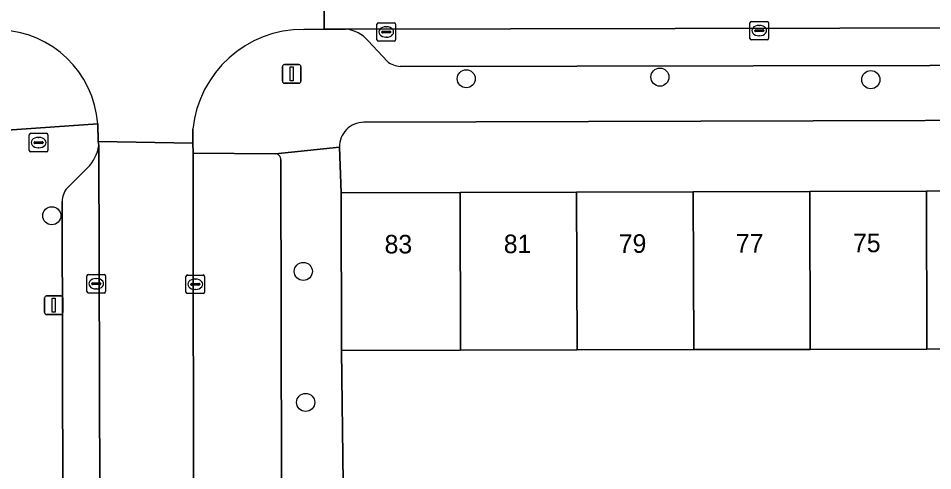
# Model space of a CAD drawing. Extents: x 160732 to 162107, y 387428 to 388479.
# Drawn here: x 161359.78 to 161409.13, y 388196.5 to 388220.89 of the extents above; entities that cross this region are included whole.
import ezdxf

# ---------------------------------------------------------------- set-up
doc = ezdxf.new("R2010")
doc.units = 0
for name, color, linetype in [('IMGEO_Boom', 7, 'Continuous'), ('IMGEO_Brandkraan', 7, 'Continuous'), ('IMGEO_Erf', 7, 'Continuous'), ('IMGEO_Kolk', 7, 'Continuous'), ('IMGEO_Lichtmast', 7, 'Continuous'), ('IMGEO_Muur', 7, 'Continuous'), ('IMGEO_Pand', 7, 'Continuous'), ('IMGEO_Pand_nummerreeks', 7, 'Continuous'), ('IMGEO_Parkeervlak_open', 7, 'Continuous'), ('IMGEO_Rijbaan_lokaal_open', 7, 'Continuous'), ('IMGEO_Voetpad_open', 7, 'Continuous')]:
    doc.layers.add(name, color=color, linetype=linetype)

msp = doc.modelspace()

# ---------------------------------------------------------------- linework, layer by layer
at = {"layer": 'IMGEO_Boom'}
for centre in [(161383.957, 388217.631), (161394.41, 388217.72), (161405.791, 388217.582), (161361.593, 388210.247), (161375.164, 388207.244), (161375.293, 388200.182)]:
    msp.add_circle(centre, 0.489, dxfattribs=at)
at = {"layer": 'IMGEO_Brandkraan'}
for p, q in [((161360.377, 388213.765), (161360.377, 388214.617)), ((161360.452, 388214.691), (161361.304, 388214.691)), ((161360.865, 388214.471), (161360.89, 388214.471)), ((161361.378, 388214.617), (161361.378, 388213.765)), ((161360.636, 388214.185), (161360.636, 388214.197)), ((161361.074, 388214.148), (161360.676, 388214.148)), ((161360.679, 388214.234), (161361.077, 388214.234)), ((161360.888, 388213.911), (161360.863, 388213.911)), ((161361.12, 388214.197), (161361.12, 388214.185)), ((161361.304, 388213.691), (161360.452, 388213.691))]:
    msp.add_line(p, q, dxfattribs=at)
for points in [[(161360.377, 388213.765), (161360.377, 388214.617)], [(161360.452, 388214.691), (161361.304, 388214.691)], [(161361.378, 388214.617), (161361.378, 388213.765)], [(161361.304, 388213.691), (161360.452, 388213.691)]]:
    msp.add_lwpolyline(points, dxfattribs=at)
for centre, radius, start, end in [((161360.454, 388214.615), 0.0765, 91.552, 178.448), ((161360.454, 388214.615), 0.0765, 91.552, 178.448), ((161361.302, 388214.615), 0.0765, 1.552, 88.448), ((161361.302, 388214.615), 0.0765, 1.552, 88.448), ((161360.676, 388214.194), 0.0403, 85.8775, 175.7526), ((161360.673, 388214.184), 0.0366, 178.938, 274.7102), ((161361.077, 388214.191), 0.043, 264.8664, 352.4533), ((161361.081, 388214.196), 0.0386, 1.7309, 96.639), ((161360.454, 388213.767), 0.0765, 181.552, 268.448), ((161360.454, 388213.767), 0.0765, 181.552, 268.448), ((161361.302, 388213.767), 0.0765, 271.552, 358.448), ((161361.302, 388213.767), 0.0765, 271.552, 358.448)]:
    msp.add_arc(centre, radius, start, end, dxfattribs=at)
for centre, major_axis, ratio, start_param, end_param in [((161360.864, 388214.191), (-0.387, 0.002), 0.722429, 4.712389, 7.853982), ((161360.889, 388214.191), (-0.39, 0.002), 0.717154, 1.570796, 4.712389)]:
    msp.add_ellipse(centre, major_axis=major_axis, ratio=ratio, start_param=start_param, end_param=end_param, dxfattribs=at)
at = {"layer": 'IMGEO_Erf'}
for points in [[(161439.041, 388215.463), (161378.428, 388215.287)], [(161377.112, 388213.946), (161377.21, 388211.486), (161383.622, 388211.503), (161389.915, 388211.519), (161396.209, 388211.535), (161402.502, 388211.551), (161408.795, 388211.568), (161415.089, 388211.584), (161421.382, 388211.6), (161427.675, 388211.616), (161434.088, 388211.633), (161434.11, 388203.126), (161427.698, 388203.109), (161427.704, 388200.911), (161426.551, 388200.908), (161426.545, 388203.106)], [(161415.111, 388203.077), (161408.818, 388203.061), (161402.525, 388203.044), (161396.231, 388203.028), (161389.938, 388203.012), (161383.645, 388202.996), (161377.232, 388202.979), (161377.316, 388195.846), (161380.97, 388195.821), (161380.952, 388193.097), (161386.201, 388193.121), (161386.186, 388195.907), (161389.957, 388195.928), (161393.579, 388195.948), (161393.595, 388193.162), (161398.788, 388193.153), (161398.773, 388195.939), (161402.544, 388195.96), (161406.166, 388195.98), (161406.182, 388193.194), (161411.374, 388193.186)]]:
    msp.add_lwpolyline(points, dxfattribs=at)
msp.add_arc((161378.43, 388213.969), 1.318, 90.0819, 180.9963, dxfattribs=at)
at = {"layer": 'IMGEO_Kolk'}
for p, q in [((161399.342, 388220.726), (161400.194, 388220.726)), ((161379.138, 388219.727), (161379.138, 388220.579)), ((161379.213, 388220.653), (161380.065, 388220.653)), ((161379.44, 388220.196), (161379.838, 388220.196)), ((161379.626, 388220.433), (161379.651, 388220.433)), ((161380.139, 388220.579), (161380.139, 388219.727)), ((161399.267, 388219.8), (161399.267, 388220.652)), ((161399.526, 388220.22), (161399.526, 388220.232)), ((161399.569, 388220.269), (161399.967, 388220.269)), ((161399.755, 388220.506), (161399.78, 388220.506)), ((161400.01, 388220.232), (161400.01, 388220.22)), ((161400.268, 388220.652), (161400.268, 388219.8)), ((161379.397, 388220.147), (161379.397, 388220.159)), ((161379.835, 388220.11), (161379.437, 388220.11)), ((161379.649, 388219.873), (161379.624, 388219.873)), ((161379.881, 388220.159), (161379.881, 388220.147)), ((161400.194, 388219.726), (161399.342, 388219.726)), ((161399.964, 388220.183), (161399.566, 388220.183)), ((161399.778, 388219.946), (161399.753, 388219.946)), ((161380.065, 388219.653), (161379.213, 388219.653)), ((161363.487, 388206.155), (161363.487, 388207.007)), ((161363.562, 388207.081), (161364.414, 388207.081)), ((161364.488, 388207.007), (161364.488, 388206.155)), ((161368.833, 388206.126), (161368.833, 388206.978)), ((161368.908, 388207.052), (161369.76, 388207.052)), ((161369.834, 388206.978), (161369.834, 388206.126)), ((161363.746, 388206.575), (161363.746, 388206.587)), ((161364.184, 388206.538), (161363.786, 388206.538)), ((161363.789, 388206.624), (161364.187, 388206.624)), ((161363.975, 388206.861), (161364, 388206.861)), ((161364.23, 388206.587), (161364.23, 388206.575)), ((161369.092, 388206.546), (161369.092, 388206.558)), ((161369.53, 388206.509), (161369.132, 388206.509)), ((161369.135, 388206.595), (161369.533, 388206.595)), ((161369.321, 388206.832), (161369.346, 388206.832)), ((161369.576, 388206.558), (161369.576, 388206.546)), ((161364.414, 388206.081), (161363.562, 388206.081)), ((161363.998, 388206.301), (161363.973, 388206.301)), ((161369.76, 388206.052), (161368.908, 388206.052)), ((161369.344, 388206.272), (161369.319, 388206.272))]:
    msp.add_line(p, q, dxfattribs=at)
for points in [[(161399.342, 388220.726), (161400.194, 388220.726)], [(161379.138, 388219.727), (161379.138, 388220.579)], [(161379.213, 388220.653), (161380.065, 388220.653)], [(161380.139, 388220.579), (161380.139, 388219.727)], [(161399.267, 388219.8), (161399.267, 388220.652)], [(161400.268, 388220.652), (161400.268, 388219.8)], [(161400.194, 388219.726), (161399.342, 388219.726)], [(161380.065, 388219.653), (161379.213, 388219.653)], [(161363.487, 388206.155), (161363.487, 388207.007)], [(161363.562, 388207.081), (161364.414, 388207.081)], [(161364.488, 388207.007), (161364.488, 388206.155)], [(161368.833, 388206.126), (161368.833, 388206.978)], [(161368.908, 388207.052), (161369.76, 388207.052)], [(161369.834, 388206.978), (161369.834, 388206.126)], [(161364.414, 388206.081), (161363.562, 388206.081)], [(161369.76, 388206.052), (161368.908, 388206.052)]]:
    msp.add_lwpolyline(points, dxfattribs=at)
for centre, radius, start, end in [((161399.344, 388220.65), 0.0765, 91.552, 178.448), ((161399.344, 388220.65), 0.0765, 91.552, 178.448), ((161400.192, 388220.65), 0.0765, 1.552, 88.448), ((161400.192, 388220.65), 0.0765, 1.552, 88.448), ((161379.215, 388220.577), 0.0765, 91.552, 178.448), ((161379.215, 388220.577), 0.0765, 91.552, 178.448), ((161379.437, 388220.156), 0.0403, 85.8775, 175.7526), ((161379.842, 388220.158), 0.0386, 1.7309, 96.639), ((161380.063, 388220.577), 0.0765, 1.552, 88.448), ((161380.063, 388220.577), 0.0765, 1.552, 88.448), ((161399.566, 388220.229), 0.0403, 85.8775, 175.7526), ((161399.563, 388220.219), 0.0366, 178.938, 274.7102), ((161399.967, 388220.226), 0.043, 264.8664, 352.4533), ((161399.971, 388220.231), 0.0386, 1.7309, 96.639), ((161379.215, 388219.729), 0.0765, 181.552, 268.448), ((161379.215, 388219.729), 0.0765, 181.552, 268.448), ((161379.434, 388220.146), 0.0366, 178.938, 274.7102), ((161379.838, 388220.153), 0.043, 264.8664, 352.4533), ((161380.063, 388219.729), 0.0765, 271.552, 358.448), ((161380.063, 388219.729), 0.0765, 271.552, 358.448), ((161399.344, 388219.802), 0.0765, 181.552, 268.448), ((161399.344, 388219.802), 0.0765, 181.552, 268.448), ((161400.192, 388219.802), 0.0765, 271.552, 358.448), ((161400.192, 388219.802), 0.0765, 271.552, 358.448), ((161363.564, 388207.005), 0.0765, 91.552, 178.448), ((161363.564, 388207.005), 0.0765, 91.552, 178.448), ((161364.412, 388207.005), 0.0765, 1.552, 88.448), ((161364.412, 388207.005), 0.0765, 1.552, 88.448), ((161368.91, 388206.976), 0.0765, 91.552, 178.448), ((161368.91, 388206.976), 0.0765, 91.552, 178.448), ((161369.758, 388206.976), 0.0765, 1.552, 88.448), ((161369.758, 388206.976), 0.0765, 1.552, 88.448), ((161363.786, 388206.584), 0.0403, 85.8775, 175.7526), ((161363.783, 388206.574), 0.0366, 178.938, 274.7102), ((161364.187, 388206.581), 0.043, 264.8664, 352.4533), ((161364.191, 388206.586), 0.0386, 1.7309, 96.639), ((161369.132, 388206.555), 0.0403, 85.8775, 175.7526), ((161369.129, 388206.545), 0.0366, 178.938, 274.7102), ((161369.533, 388206.552), 0.043, 264.8664, 352.4533), ((161369.537, 388206.557), 0.0386, 1.7309, 96.639), ((161363.564, 388206.157), 0.0765, 181.552, 268.448), ((161363.564, 388206.157), 0.0765, 181.552, 268.448), ((161364.412, 388206.157), 0.0765, 271.552, 358.448), ((161364.412, 388206.157), 0.0765, 271.552, 358.448), ((161368.91, 388206.128), 0.0765, 181.552, 268.448), ((161368.91, 388206.128), 0.0765, 181.552, 268.448), ((161369.758, 388206.128), 0.0765, 271.552, 358.448), ((161369.758, 388206.128), 0.0765, 271.552, 358.448)]:
    msp.add_arc(centre, radius, start, end, dxfattribs=at)
for centre, major_axis, ratio, start_param, end_param in [((161379.625, 388220.153), (-0.387, 0.002), 0.722429, 4.712389, 7.853982), ((161379.65, 388220.153), (-0.39, 0.002), 0.717154, 1.570796, 4.712389), ((161399.754, 388220.226), (-0.387, 0.002), 0.722429, 4.712389, 7.853982), ((161399.779, 388220.226), (-0.39, 0.002), 0.717154, 1.570796, 4.712389), ((161363.974, 388206.581), (-0.387, 0.002), 0.722429, 4.712389, 7.853982), ((161363.999, 388206.581), (-0.39, 0.002), 0.717154, 1.570796, 4.712389), ((161369.32, 388206.552), (-0.387, 0.002), 0.722429, 4.712389, 7.853982), ((161369.345, 388206.552), (-0.39, 0.002), 0.717154, 1.570796, 4.712389)]:
    msp.add_ellipse(centre, major_axis=major_axis, ratio=ratio, start_param=start_param, end_param=end_param, dxfattribs=at)
at = {"layer": 'IMGEO_Lichtmast'}
for p, q in [((161374.041, 388217.494), (161374.041, 388218.294)), ((161374.041, 388218.294), (161374.041, 388217.494)), ((161374.141, 388218.394), (161374.931, 388218.394)), ((161374.931, 388218.394), (161374.141, 388218.394)), ((161375.031, 388218.294), (161375.031, 388217.494)), ((161375.031, 388217.494), (161375.031, 388218.294)), ((161374.931, 388217.394), (161374.141, 388217.394)), ((161374.141, 388217.394), (161374.931, 388217.394)), ((161361.3, 388205.924), (161362.09, 388205.924)), ((161362.09, 388205.924), (161361.3, 388205.924)), ((161361.2, 388205.024), (161361.2, 388205.824)), ((161361.2, 388205.824), (161361.2, 388205.024)), ((161362.19, 388205.824), (161362.19, 388205.024)), ((161362.19, 388205.024), (161362.19, 388205.824)), ((161362.09, 388204.924), (161361.3, 388204.924)), ((161361.3, 388204.924), (161362.09, 388204.924))]:
    msp.add_line(p, q, dxfattribs=at)
for points in [[(161374.461, 388218.269), (161374.611, 388218.269), (161374.611, 388217.519), (161374.461, 388217.519), (161374.461, 388218.269)], [(161361.62, 388205.799), (161361.77, 388205.799), (161361.77, 388205.049), (161361.62, 388205.049), (161361.62, 388205.799)]]:
    msp.add_lwpolyline(points, dxfattribs=at)
for centre, start, end in [((161374.141, 388218.294), 90, 180), ((161374.141, 388218.294), 90, 180), ((161374.931, 388218.294), 0, 90), ((161374.931, 388218.294), 360, 90), ((161374.141, 388217.494), 180, 270), ((161374.141, 388217.494), 180, 270), ((161374.931, 388217.494), 270, 0), ((161374.931, 388217.494), 270, 0), ((161361.3, 388205.824), 90, 180), ((161361.3, 388205.824), 90, 180), ((161362.09, 388205.824), 0, 90), ((161362.09, 388205.824), 360, 90), ((161361.3, 388205.024), 180, 270), ((161361.3, 388205.024), 180, 270), ((161362.09, 388205.024), 270, 0), ((161362.09, 388205.024), 270, 0)]:
    msp.add_arc(centre, 0.1, start, end, dxfattribs=at)
at = {"layer": 'IMGEO_Muur'}
msp.add_lwpolyline([(161377.232, 388202.979), (161377.316, 388195.846)], dxfattribs=at)
at = {"layer": 'IMGEO_Pand'}
for points in [[(161377.232, 388202.979), (161383.645, 388202.996), (161383.622, 388211.503), (161377.21, 388211.486)], [(161389.938, 388203.012), (161389.915, 388211.519), (161383.622, 388211.503), (161383.645, 388202.996)], [(161396.231, 388203.028), (161396.209, 388211.535), (161389.915, 388211.519), (161389.938, 388203.012)], [(161402.525, 388203.044), (161402.502, 388211.551), (161396.209, 388211.535), (161396.231, 388203.028)], [(161408.818, 388203.061), (161408.795, 388211.568), (161402.502, 388211.551), (161402.525, 388203.044)], [(161415.111, 388203.077), (161415.089, 388211.584), (161408.795, 388211.568), (161408.818, 388203.061)]]:
    msp.add_lwpolyline(points, close=True, dxfattribs=at)
at = {"layer": 'IMGEO_Parkeervlak_open'}
for points in [[(161492.991, 388220.53), (161377.462, 388220.308)], [(161378.658, 388219.684), (161379.694, 388218.574)], [(161380.399, 388218.297), (161437.554, 388218.404), (161443.869, 388218.448), (161489.912, 388218.533)], [(161362.573, 388169.805), (161364.261, 388169.804), (161364.13, 388214.031)], [(161373.656, 388213.591), (161369.212, 388213.616), (161369.265, 388169.849), (161373.729, 388169.864)], [(161363.527, 388212.832), (161362.421, 388211.729)], [(161374.049, 388170.18), (161373.948, 388213.254)], [(161362.151, 388211.014), (161362.234, 388170.122)]]:
    msp.add_lwpolyline(points, dxfattribs=at)
for centre, radius, start, end in [((161377.233, 388218.411), 1.911, 41.777, 83.1174), ((161380.46, 388219.488), 1.192, 230.0306, 267.0689), ((161361.99, 388214.356), 2.164, 315.2386, 351.364), ((161373.638, 388213.28), 0.312, 355.2157, 86.6001), ((161363.18, 388211.034), 1.029, 137.5208, 181.1039)]:
    msp.add_arc(centre, radius, start, end, dxfattribs=at)
at = {"layer": 'IMGEO_Rijbaan_lokaal_open'}
for points in [[(161576.578, 388225.72), (161566.324, 388225.71), (161566.238, 388225.702), (161547.472, 388225.556), (161547.082, 388225.59), (161511.43, 388225.586), (161509.113, 388225.635), (161508.973, 388225.623), (161492.652, 388225.575), (161435.664, 388225.429), (161376.306, 388225.309), (161376.291, 388220.3), (161377.462, 388220.308), (161492.991, 388220.53)], [(161375.197, 388220.293), (161376.291, 388220.3), (161376.306, 388225.309)], [(161364.077, 388215.201), (161364.097, 388214.242), (161369.209, 388214.16), (161369.205, 388214.918)]]:
    msp.add_lwpolyline(points, dxfattribs=at)
msp.add_lwpolyline([(161369.265, 388169.849), (161369.212, 388213.616), (161369.209, 388214.16), (161364.097, 388214.242), (161364.13, 388214.031), (161364.261, 388169.804)], close=True, dxfattribs=at)
for centre, radius, start, end in [((161358.602, 388214.78), 5.491, 4.4001, 87.8178), ((161375.16, 388214.306), 5.987, 89.6503, 174.1358)]:
    msp.add_arc(centre, radius, start, end, dxfattribs=at)
at = {"layer": 'IMGEO_Voetpad_open'}
for points in [[(161377.462, 388220.308), (161376.291, 388220.3), (161375.197, 388220.293)], [(161379.694, 388218.574), (161378.658, 388219.684)], [(161378.428, 388215.287), (161439.041, 388215.463), (161437.539, 388217.248), (161437.554, 388218.404)], [(161437.554, 388218.404), (161380.399, 388218.297)], [(161359.175, 388214.854), (161364.077, 388215.201)], [(161364.13, 388214.031), (161364.097, 388214.242), (161364.077, 388215.201), (161359.175, 388214.854)], [(161369.205, 388214.918), (161369.209, 388214.16), (161369.212, 388213.616), (161373.656, 388213.591), (161377.112, 388213.946)], [(161377.313, 388191.604), (161377.298, 388193.121), (161377.316, 388195.846), (161377.232, 388202.979), (161377.21, 388211.486), (161377.112, 388213.946), (161373.656, 388213.591)], [(161362.421, 388211.729), (161363.527, 388212.832)], [(161373.948, 388213.254), (161374.049, 388170.18)], [(161362.169, 388157.765), (161362.165, 388158.482), (161362.152, 388160.67), (161362.225, 388164.56), (161362.201, 388164.68), (161362.234, 388170.122), (161362.151, 388211.014)]]:
    msp.add_lwpolyline(points, dxfattribs=at)
for centre, radius, start, end in [((161358.602, 388214.78), 5.491, 4.4001, 87.8178), ((161375.16, 388214.306), 5.987, 89.6503, 174.1358), ((161377.233, 388218.411), 1.911, 41.777, 83.1174), ((161380.46, 388219.488), 1.192, 230.0306, 267.0689), ((161378.43, 388213.969), 1.318, 90.0819, 180.9963), ((161361.99, 388214.356), 2.164, 315.2386, 351.364), ((161373.638, 388213.28), 0.312, 355.2157, 86.6001), ((161363.18, 388211.034), 1.029, 137.5208, 181.1039)]:
    msp.add_arc(centre, radius, start, end, dxfattribs=at)

# ---------------------------------------------------------------- texts
at = {"layer": 'IMGEO_Pand_nummerreeks'}
for s, p in [('83', (161379.552, 388208.212)), ('81', (161385.985, 388208.229)), ('79', (161392.192, 388208.245)), ('77', (161398.512, 388208.261)), ('75', (161404.831, 388208.278))]:
    msp.add_text(s, height=1, rotation=0.1481, dxfattribs=at).set_placement(p)

doc.saveas('drawing.dxf')
